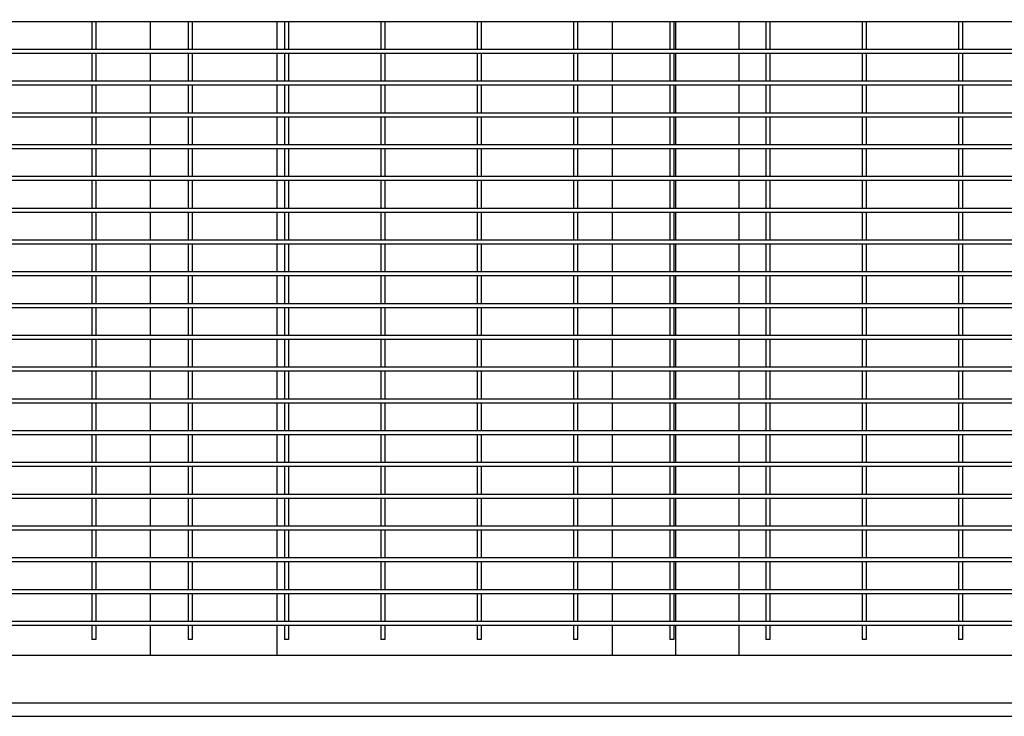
# Model space of a CAD drawing. Header units: inches. Extents: x 36 to 1719, y -84 to 1122.
# Tile 514 of 558: x 951 to 982, y 812 to 834. Entities that reach past the tile are written whole.
import ezdxf

# ---------------------------------------------------------------- set-up
doc = ezdxf.new("R2010")
doc.units = ezdxf.units.IN
doc.header["$LTSCALE"] = 48
doc.header["$MEASUREMENT"] = 0
doc.layers.add('Dimension (ANSI)', color=7, linetype='Continuous', lineweight=25)
doc.layers.add('Visible (ANSI)', color=7, linetype='Continuous', lineweight=30)
doc.styles.add('Note Text (ANSI)', font='tahoma.ttf')
doc.dimstyles.new('Architectural (ANSI)', dxfattribs={"dimscale": 48, "dimtxt": 0.125, "dimasz": 0.098425, "dimexe": 0.125, "dimexo": 0.0625, "dimgap": 0.031496, "dimtad": 0, "dimtih": 1, "dimtoh": 1, "dimdec": 4, "dimrnd": 1e-08, "dimzin": 3, "dimdsep": 46, "dimlunit": 4, "dimtxsty": 'Note Text (ANSI)', "dimcen": 0.09, "dimdle": 0.393701, "dimclrd": 256, "dimclre": 256, "dimclrt": 256, "dimadec": 0, "dimazin": 3, "dimtfac": 0.96, "dimtofl": 0, "dimtmove": 0, "dimatfit": 3, "dimfxl": 1, "dimfrac": 2, "dimtolj": 1, "dimtzin": 12, "dimlwd": -1, "dimlwe": -1, "dimarcsym": 0})

# ---------------------------------------------------------------- blocks, each defined once
blk = doc.blocks.new('*D15')
at = {"layer": 'Defpoints', "color": 0, "transparency": 16777216}
for p in [(1046.918, 854.671), (727.918, 840.715), (1046.918, 743.531)]:
    blk.add_point(p, dxfattribs=at)
at = {"layer": 'Dimension (ANSI)', "transparency": 16777216}
for p, q in [((1046.918, 851.671), (1046.918, 737.531)), ((727.918, 837.715), (727.918, 737.531)), ((732.642, 743.531), (854.572, 743.531)), ((1042.193, 743.531), (878.263, 743.531))]:
    blk.add_line(p, q, dxfattribs=at)
for points in [[(732.642, 744.318), (732.642, 742.743), (727.918, 743.531)], [(1042.193, 744.318), (1042.193, 742.743), (1046.918, 743.531)]]:
    blk.add_solid(points, dxfattribs=at)
at = {"layer": 'Dimension (ANSI)', "transparency": 16777216, "insert": (856.084, 746.656), "char_height": 6, "attachment_point": 1, "style": 'Note Text (ANSI)'}
blk.add_mtext('\\A1;26\'-7"', dxfattribs=at)

msp = doc.modelspace()

# ---------------------------------------------------------------- linework, layer by layer
at = {"layer": 'Visible (ANSI)'}
for p, q in [((953.64518, 834.14881), (950.61393, 834.14881)), ((953.58268, 834.14881), (953.58268, 833.27381)), ((956.67643, 834.14881), (953.64518, 834.14881)), ((953.70768, 834.14881), (953.70768, 833.27381)), ((955.41768, 834.14881), (955.41768, 833.27381)), ((956.61393, 834.14881), (956.61393, 833.27381)), ((959.70768, 834.14881), (956.67643, 834.14881)), ((956.73893, 834.14881), (956.73893, 833.27381)), ((959.41768, 833.27381), (959.41768, 834.14881)), ((959.64518, 834.14881), (959.64518, 833.27381)), ((962.73893, 834.14881), (959.70768, 834.14881)), ((959.77018, 834.14881), (959.77018, 833.27381)), ((962.67643, 834.14881), (962.67643, 833.27381)), ((965.77018, 834.14881), (962.73893, 834.14881)), ((962.80143, 834.14881), (962.80143, 833.27381)), ((965.70768, 834.14881), (965.70768, 833.27381)), ((968.80143, 834.14881), (965.77018, 834.14881)), ((965.83268, 834.14881), (965.83268, 833.27381)), ((968.73893, 834.14881), (968.73893, 833.27381)), ((971.83268, 834.14881), (968.80143, 834.14881)), ((968.86393, 834.14881), (968.86393, 833.27381)), ((969.95768, 834.14881), (969.95768, 833.27381)), ((971.77018, 834.14881), (971.77018, 833.27381)), ((974.86393, 834.14881), (971.83268, 834.14881)), ((971.89518, 834.14881), (971.89518, 833.27381)), ((971.95768, 834.14881), (971.95768, 833.27381)), ((971.95768, 834.14881), (971.95768, 833.27381)), ((973.95768, 833.27381), (973.95768, 834.14881)), ((974.80143, 834.14881), (974.80143, 833.27381)), ((977.89518, 834.14881), (974.86393, 834.14881)), ((974.92643, 834.14881), (974.92643, 833.27381)), ((977.83268, 834.14881), (977.83268, 833.27381)), ((980.92643, 834.14881), (977.89518, 834.14881)), ((977.95768, 834.14881), (977.95768, 833.27381)), ((980.86393, 834.14881), (980.86393, 833.27381)), ((983.95768, 834.14881), (980.92643, 834.14881)), ((980.98893, 834.14881), (980.98893, 833.27381)), ((953.64518, 833.27381), (950.61393, 833.27381)), ((953.64518, 833.14881), (950.61393, 833.14881)), ((953.58268, 833.14881), (953.58268, 832.27381)), ((956.67643, 833.27381), (953.64518, 833.27381)), ((956.67643, 833.14881), (953.64518, 833.14881)), ((953.70768, 833.14881), (953.70768, 832.27381)), ((955.41768, 833.14881), (955.41768, 832.27381)), ((956.61393, 833.14881), (956.61393, 832.27381)), ((959.70768, 833.27381), (956.67643, 833.27381)), ((959.70768, 833.14881), (956.67643, 833.14881)), ((956.73893, 833.14881), (956.73893, 832.27381)), ((959.41768, 832.27381), (959.41768, 833.14881)), ((959.64518, 833.14881), (959.64518, 832.27381)), ((962.73893, 833.27381), (959.70768, 833.27381)), ((962.73893, 833.14881), (959.70768, 833.14881)), ((959.77018, 833.14881), (959.77018, 832.27381)), ((962.67643, 833.14881), (962.67643, 832.27381)), ((965.77018, 833.27381), (962.73893, 833.27381)), ((965.77018, 833.14881), (962.73893, 833.14881)), ((962.80143, 833.14881), (962.80143, 832.27381)), ((965.70768, 833.14881), (965.70768, 832.27381)), ((968.80143, 833.27381), (965.77018, 833.27381)), ((968.80143, 833.14881), (965.77018, 833.14881)), ((965.83268, 833.14881), (965.83268, 832.27381)), ((968.73893, 833.14881), (968.73893, 832.27381)), ((971.83268, 833.27381), (968.80143, 833.27381)), ((971.83268, 833.14881), (968.80143, 833.14881)), ((968.86393, 833.14881), (968.86393, 832.27381)), ((969.95768, 833.14881), (969.95768, 832.27381)), ((971.77018, 833.14881), (971.77018, 832.27381)), ((974.86393, 833.27381), (971.83268, 833.27381)), ((974.86393, 833.14881), (971.83268, 833.14881)), ((971.89518, 833.14881), (971.89518, 832.27381)), ((971.95768, 833.14881), (971.95768, 832.27381)), ((971.95768, 833.14881), (971.95768, 832.27381)), ((973.95768, 832.27381), (973.95768, 833.14881)), ((974.80143, 833.14881), (974.80143, 832.27381)), ((977.89518, 833.27381), (974.86393, 833.27381)), ((977.89518, 833.14881), (974.86393, 833.14881)), ((974.92643, 833.14881), (974.92643, 832.27381)), ((977.83268, 833.14881), (977.83268, 832.27381)), ((980.92643, 833.27381), (977.89518, 833.27381)), ((980.92643, 833.14881), (977.89518, 833.14881)), ((977.95768, 833.14881), (977.95768, 832.27381)), ((980.86393, 833.14881), (980.86393, 832.27381)), ((983.95768, 833.27381), (980.92643, 833.27381)), ((983.95768, 833.14881), (980.92643, 833.14881)), ((980.98893, 833.14881), (980.98893, 832.27381)), ((953.64518, 832.27381), (950.61393, 832.27381)), ((956.67643, 832.27381), (953.64518, 832.27381)), ((959.70768, 832.27381), (956.67643, 832.27381)), ((962.73893, 832.27381), (959.70768, 832.27381)), ((965.77018, 832.27381), (962.73893, 832.27381)), ((968.80143, 832.27381), (965.77018, 832.27381)), ((971.83268, 832.27381), (968.80143, 832.27381)), ((974.86393, 832.27381), (971.83268, 832.27381)), ((977.89518, 832.27381), (974.86393, 832.27381)), ((980.92643, 832.27381), (977.89518, 832.27381)), ((983.95768, 832.27381), (980.92643, 832.27381)), ((953.64518, 832.14881), (950.61393, 832.14881)), ((953.58268, 832.14881), (953.58268, 831.27381)), ((956.67643, 832.14881), (953.64518, 832.14881)), ((953.70768, 832.14881), (953.70768, 831.27381)), ((955.41768, 832.14881), (955.41768, 831.27381)), ((956.61393, 832.14881), (956.61393, 831.27381)), ((959.70768, 832.14881), (956.67643, 832.14881)), ((956.73893, 832.14881), (956.73893, 831.27381)), ((959.41768, 831.27381), (959.41768, 832.14881)), ((959.64518, 832.14881), (959.64518, 831.27381)), ((962.73893, 832.14881), (959.70768, 832.14881)), ((959.77018, 832.14881), (959.77018, 831.27381)), ((962.67643, 832.14881), (962.67643, 831.27381)), ((965.77018, 832.14881), (962.73893, 832.14881)), ((962.80143, 832.14881), (962.80143, 831.27381)), ((965.70768, 832.14881), (965.70768, 831.27381)), ((968.80143, 832.14881), (965.77018, 832.14881)), ((965.83268, 832.14881), (965.83268, 831.27381)), ((968.73893, 832.14881), (968.73893, 831.27381)), ((971.83268, 832.14881), (968.80143, 832.14881)), ((968.86393, 832.14881), (968.86393, 831.27381)), ((969.95768, 832.14881), (969.95768, 831.27381)), ((971.77018, 832.14881), (971.77018, 831.27381)), ((974.86393, 832.14881), (971.83268, 832.14881)), ((971.89518, 832.14881), (971.89518, 831.27381)), ((971.95768, 832.14881), (971.95768, 831.27381)), ((971.95768, 832.14881), (971.95768, 831.27381)), ((973.95768, 831.27381), (973.95768, 832.14881)), ((974.80143, 832.14881), (974.80143, 831.27381)), ((977.89518, 832.14881), (974.86393, 832.14881)), ((974.92643, 832.14881), (974.92643, 831.27381)), ((977.83268, 832.14881), (977.83268, 831.27381)), ((980.92643, 832.14881), (977.89518, 832.14881)), ((977.95768, 832.14881), (977.95768, 831.27381)), ((980.86393, 832.14881), (980.86393, 831.27381)), ((983.95768, 832.14881), (980.92643, 832.14881)), ((980.98893, 832.14881), (980.98893, 831.27381)), ((953.64518, 831.27381), (950.61393, 831.27381)), ((956.67643, 831.27381), (953.64518, 831.27381)), ((959.70768, 831.27381), (956.67643, 831.27381)), ((962.73893, 831.27381), (959.70768, 831.27381)), ((965.77018, 831.27381), (962.73893, 831.27381)), ((968.80143, 831.27381), (965.77018, 831.27381)), ((971.83268, 831.27381), (968.80143, 831.27381)), ((974.86393, 831.27381), (971.83268, 831.27381)), ((977.89518, 831.27381), (974.86393, 831.27381)), ((980.92643, 831.27381), (977.89518, 831.27381)), ((983.95768, 831.27381), (980.92643, 831.27381)), ((953.64518, 831.14881), (950.61393, 831.14881)), ((953.58268, 831.14881), (953.58268, 830.27381)), ((956.67643, 831.14881), (953.64518, 831.14881)), ((953.70768, 831.14881), (953.70768, 830.27381)), ((955.41768, 831.14881), (955.41768, 830.27381)), ((956.61393, 831.14881), (956.61393, 830.27381)), ((959.70768, 831.14881), (956.67643, 831.14881)), ((956.73893, 831.14881), (956.73893, 830.27381)), ((959.41768, 830.27381), (959.41768, 831.14881)), ((959.64518, 831.14881), (959.64518, 830.27381)), ((962.73893, 831.14881), (959.70768, 831.14881)), ((959.77018, 831.14881), (959.77018, 830.27381)), ((962.67643, 831.14881), (962.67643, 830.27381)), ((965.77018, 831.14881), (962.73893, 831.14881)), ((962.80143, 831.14881), (962.80143, 830.27381)), ((965.70768, 831.14881), (965.70768, 830.27381)), ((968.80143, 831.14881), (965.77018, 831.14881)), ((965.83268, 831.14881), (965.83268, 830.27381)), ((968.73893, 831.14881), (968.73893, 830.27381)), ((971.83268, 831.14881), (968.80143, 831.14881)), ((968.86393, 831.14881), (968.86393, 830.27381)), ((969.95768, 831.14881), (969.95768, 830.27381)), ((971.77018, 831.14881), (971.77018, 830.27381)), ((974.86393, 831.14881), (971.83268, 831.14881)), ((971.89518, 831.14881), (971.89518, 830.27381)), ((971.95768, 831.14881), (971.95768, 830.27381)), ((971.95768, 831.14881), (971.95768, 830.27381)), ((973.95768, 830.27381), (973.95768, 831.14881)), ((974.80143, 831.14881), (974.80143, 830.27381)), ((977.89518, 831.14881), (974.86393, 831.14881)), ((974.92643, 831.14881), (974.92643, 830.27381)), ((977.83268, 831.14881), (977.83268, 830.27381)), ((980.92643, 831.14881), (977.89518, 831.14881)), ((977.95768, 831.14881), (977.95768, 830.27381)), ((980.86393, 831.14881), (980.86393, 830.27381)), ((983.95768, 831.14881), (980.92643, 831.14881)), ((980.98893, 831.14881), (980.98893, 830.27381)), ((953.64518, 830.27381), (950.61393, 830.27381)), ((953.64518, 830.14881), (950.61393, 830.14881)), ((953.58268, 830.14881), (953.58268, 829.27381)), ((956.67643, 830.27381), (953.64518, 830.27381)), ((956.67643, 830.14881), (953.64518, 830.14881)), ((953.70768, 830.14881), (953.70768, 829.27381)), ((955.41768, 830.14881), (955.41768, 829.27381)), ((956.61393, 830.14881), (956.61393, 829.27381)), ((959.70768, 830.27381), (956.67643, 830.27381)), ((959.70768, 830.14881), (956.67643, 830.14881)), ((956.73893, 830.14881), (956.73893, 829.27381)), ((959.41768, 829.27381), (959.41768, 830.14881)), ((959.64518, 830.14881), (959.64518, 829.27381)), ((962.73893, 830.27381), (959.70768, 830.27381)), ((962.73893, 830.14881), (959.70768, 830.14881)), ((959.77018, 830.14881), (959.77018, 829.27381)), ((962.67643, 830.14881), (962.67643, 829.27381)), ((965.77018, 830.27381), (962.73893, 830.27381)), ((965.77018, 830.14881), (962.73893, 830.14881)), ((962.80143, 830.14881), (962.80143, 829.27381)), ((965.70768, 830.14881), (965.70768, 829.27381)), ((968.80143, 830.27381), (965.77018, 830.27381)), ((968.80143, 830.14881), (965.77018, 830.14881)), ((965.83268, 830.14881), (965.83268, 829.27381)), ((968.73893, 830.14881), (968.73893, 829.27381)), ((971.83268, 830.27381), (968.80143, 830.27381)), ((971.83268, 830.14881), (968.80143, 830.14881)), ((968.86393, 830.14881), (968.86393, 829.27381)), ((969.95768, 830.14881), (969.95768, 829.27381)), ((971.77018, 830.14881), (971.77018, 829.27381)), ((974.86393, 830.27381), (971.83268, 830.27381)), ((974.86393, 830.14881), (971.83268, 830.14881)), ((971.89518, 830.14881), (971.89518, 829.27381)), ((971.95768, 830.14881), (971.95768, 829.27381)), ((971.95768, 830.14881), (971.95768, 829.27381)), ((973.95768, 829.27381), (973.95768, 830.14881)), ((974.80143, 830.14881), (974.80143, 829.27381)), ((977.89518, 830.27381), (974.86393, 830.27381)), ((977.89518, 830.14881), (974.86393, 830.14881)), ((974.92643, 830.14881), (974.92643, 829.27381)), ((977.83268, 830.14881), (977.83268, 829.27381)), ((980.92643, 830.27381), (977.89518, 830.27381)), ((980.92643, 830.14881), (977.89518, 830.14881)), ((977.95768, 830.14881), (977.95768, 829.27381)), ((980.86393, 830.14881), (980.86393, 829.27381)), ((983.95768, 830.27381), (980.92643, 830.27381)), ((983.95768, 830.14881), (980.92643, 830.14881)), ((980.98893, 830.14881), (980.98893, 829.27381)), ((953.64518, 829.27381), (950.61393, 829.27381)), ((953.64518, 829.14881), (950.61393, 829.14881)), ((953.58268, 829.14881), (953.58268, 828.27381)), ((956.67643, 829.27381), (953.64518, 829.27381)), ((956.67643, 829.14881), (953.64518, 829.14881)), ((953.70768, 829.14881), (953.70768, 828.27381)), ((955.41768, 829.14881), (955.41768, 828.27381)), ((956.61393, 829.14881), (956.61393, 828.27381)), ((959.70768, 829.27381), (956.67643, 829.27381)), ((959.70768, 829.14881), (956.67643, 829.14881)), ((956.73893, 829.14881), (956.73893, 828.27381)), ((959.41768, 828.27381), (959.41768, 829.14881)), ((959.64518, 829.14881), (959.64518, 828.27381)), ((962.73893, 829.27381), (959.70768, 829.27381)), ((962.73893, 829.14881), (959.70768, 829.14881)), ((959.77018, 829.14881), (959.77018, 828.27381)), ((962.67643, 829.14881), (962.67643, 828.27381)), ((965.77018, 829.27381), (962.73893, 829.27381)), ((965.77018, 829.14881), (962.73893, 829.14881)), ((962.80143, 829.14881), (962.80143, 828.27381)), ((965.70768, 829.14881), (965.70768, 828.27381)), ((968.80143, 829.27381), (965.77018, 829.27381)), ((968.80143, 829.14881), (965.77018, 829.14881)), ((965.83268, 829.14881), (965.83268, 828.27381)), ((968.73893, 829.14881), (968.73893, 828.27381)), ((971.83268, 829.27381), (968.80143, 829.27381)), ((971.83268, 829.14881), (968.80143, 829.14881)), ((968.86393, 829.14881), (968.86393, 828.27381)), ((969.95768, 829.14881), (969.95768, 828.27381)), ((971.77018, 829.14881), (971.77018, 828.27381)), ((974.86393, 829.27381), (971.83268, 829.27381)), ((974.86393, 829.14881), (971.83268, 829.14881)), ((971.89518, 829.14881), (971.89518, 828.27381)), ((971.95768, 829.14881), (971.95768, 828.27381)), ((971.95768, 829.14881), (971.95768, 828.27381)), ((973.95768, 828.27381), (973.95768, 829.14881)), ((974.80143, 829.14881), (974.80143, 828.27381)), ((977.89518, 829.27381), (974.86393, 829.27381)), ((977.89518, 829.14881), (974.86393, 829.14881)), ((974.92643, 829.14881), (974.92643, 828.27381)), ((977.83268, 829.14881), (977.83268, 828.27381)), ((980.92643, 829.27381), (977.89518, 829.27381)), ((980.92643, 829.14881), (977.89518, 829.14881)), ((977.95768, 829.14881), (977.95768, 828.27381)), ((980.86393, 829.14881), (980.86393, 828.27381)), ((983.95768, 829.27381), (980.92643, 829.27381)), ((983.95768, 829.14881), (980.92643, 829.14881)), ((980.98893, 829.14881), (980.98893, 828.27381)), ((953.64518, 828.27381), (950.61393, 828.27381)), ((956.67643, 828.27381), (953.64518, 828.27381)), ((959.70768, 828.27381), (956.67643, 828.27381)), ((962.73893, 828.27381), (959.70768, 828.27381)), ((965.77018, 828.27381), (962.73893, 828.27381)), ((968.80143, 828.27381), (965.77018, 828.27381)), ((971.83268, 828.27381), (968.80143, 828.27381)), ((974.86393, 828.27381), (971.83268, 828.27381)), ((977.89518, 828.27381), (974.86393, 828.27381)), ((980.92643, 828.27381), (977.89518, 828.27381)), ((983.95768, 828.27381), (980.92643, 828.27381)), ((953.64518, 828.14881), (950.61393, 828.14881)), ((953.58268, 828.14881), (953.58268, 827.27381)), ((956.67643, 828.14881), (953.64518, 828.14881)), ((953.70768, 828.14881), (953.70768, 827.27381)), ((955.41768, 828.14881), (955.41768, 827.27381)), ((956.61393, 828.14881), (956.61393, 827.27381)), ((959.70768, 828.14881), (956.67643, 828.14881)), ((956.73893, 828.14881), (956.73893, 827.27381)), ((959.41768, 827.27381), (959.41768, 828.14881)), ((959.64518, 828.14881), (959.64518, 827.27381)), ((962.73893, 828.14881), (959.70768, 828.14881)), ((959.77018, 828.14881), (959.77018, 827.27381)), ((962.67643, 828.14881), (962.67643, 827.27381)), ((965.77018, 828.14881), (962.73893, 828.14881)), ((962.80143, 828.14881), (962.80143, 827.27381)), ((965.70768, 828.14881), (965.70768, 827.27381)), ((968.80143, 828.14881), (965.77018, 828.14881)), ((965.83268, 828.14881), (965.83268, 827.27381)), ((968.73893, 828.14881), (968.73893, 827.27381)), ((971.83268, 828.14881), (968.80143, 828.14881)), ((968.86393, 828.14881), (968.86393, 827.27381)), ((969.95768, 828.14881), (969.95768, 827.27381)), ((971.77018, 828.14881), (971.77018, 827.27381)), ((974.86393, 828.14881), (971.83268, 828.14881)), ((971.89518, 828.14881), (971.89518, 827.27381)), ((971.95768, 828.14881), (971.95768, 827.27381)), ((971.95768, 828.14881), (971.95768, 827.27381)), ((973.95768, 827.27381), (973.95768, 828.14881)), ((974.80143, 828.14881), (974.80143, 827.27381)), ((977.89518, 828.14881), (974.86393, 828.14881)), ((974.92643, 828.14881), (974.92643, 827.27381)), ((977.83268, 828.14881), (977.83268, 827.27381)), ((980.92643, 828.14881), (977.89518, 828.14881)), ((977.95768, 828.14881), (977.95768, 827.27381)), ((980.86393, 828.14881), (980.86393, 827.27381)), ((983.95768, 828.14881), (980.92643, 828.14881)), ((980.98893, 828.14881), (980.98893, 827.27381)), ((953.64518, 827.27381), (950.61393, 827.27381)), ((956.67643, 827.27381), (953.64518, 827.27381)), ((959.70768, 827.27381), (956.67643, 827.27381)), ((962.73893, 827.27381), (959.70768, 827.27381)), ((965.77018, 827.27381), (962.73893, 827.27381)), ((968.80143, 827.27381), (965.77018, 827.27381)), ((971.83268, 827.27381), (968.80143, 827.27381)), ((974.86393, 827.27381), (971.83268, 827.27381)), ((977.89518, 827.27381), (974.86393, 827.27381)), ((980.92643, 827.27381), (977.89518, 827.27381)), ((983.95768, 827.27381), (980.92643, 827.27381)), ((953.64518, 827.14881), (950.61393, 827.14881)), ((953.58268, 827.14881), (953.58268, 826.27381)), ((956.67643, 827.14881), (953.64518, 827.14881)), ((953.70768, 827.14881), (953.70768, 826.27381)), ((955.41768, 827.14881), (955.41768, 826.27381)), ((956.61393, 827.14881), (956.61393, 826.27381)), ((959.70768, 827.14881), (956.67643, 827.14881)), ((956.73893, 827.14881), (956.73893, 826.27381)), ((959.41768, 826.27381), (959.41768, 827.14881)), ((959.64518, 827.14881), (959.64518, 826.27381)), ((962.73893, 827.14881), (959.70768, 827.14881)), ((959.77018, 827.14881), (959.77018, 826.27381)), ((962.67643, 827.14881), (962.67643, 826.27381)), ((965.77018, 827.14881), (962.73893, 827.14881)), ((962.80143, 827.14881), (962.80143, 826.27381)), ((965.70768, 827.14881), (965.70768, 826.27381)), ((968.80143, 827.14881), (965.77018, 827.14881)), ((965.83268, 827.14881), (965.83268, 826.27381)), ((968.73893, 827.14881), (968.73893, 826.27381)), ((971.83268, 827.14881), (968.80143, 827.14881)), ((968.86393, 827.14881), (968.86393, 826.27381)), ((969.95768, 827.14881), (969.95768, 826.27381)), ((971.77018, 827.14881), (971.77018, 826.27381)), ((974.86393, 827.14881), (971.83268, 827.14881)), ((971.89518, 827.14881), (971.89518, 826.27381)), ((971.95768, 827.14881), (971.95768, 826.27381)), ((971.95768, 827.14881), (971.95768, 826.27381)), ((973.95768, 826.27381), (973.95768, 827.14881)), ((974.80143, 827.14881), (974.80143, 826.27381)), ((977.89518, 827.14881), (974.86393, 827.14881)), ((974.92643, 827.14881), (974.92643, 826.27381)), ((977.83268, 827.14881), (977.83268, 826.27381)), ((980.92643, 827.14881), (977.89518, 827.14881)), ((977.95768, 827.14881), (977.95768, 826.27381)), ((980.86393, 827.14881), (980.86393, 826.27381)), ((983.95768, 827.14881), (980.92643, 827.14881)), ((980.98893, 827.14881), (980.98893, 826.27381)), ((953.64518, 826.27381), (950.61393, 826.27381)), ((953.64518, 826.14881), (950.61393, 826.14881)), ((953.58268, 826.14881), (953.58268, 825.27381)), ((956.67643, 826.27381), (953.64518, 826.27381)), ((956.67643, 826.14881), (953.64518, 826.14881)), ((953.70768, 826.14881), (953.70768, 825.27381)), ((955.41768, 826.14881), (955.41768, 825.27381)), ((956.61393, 826.14881), (956.61393, 825.27381)), ((959.70768, 826.27381), (956.67643, 826.27381)), ((959.70768, 826.14881), (956.67643, 826.14881)), ((956.73893, 826.14881), (956.73893, 825.27381)), ((959.41768, 825.27381), (959.41768, 826.14881)), ((959.64518, 826.14881), (959.64518, 825.27381)), ((962.73893, 826.27381), (959.70768, 826.27381)), ((962.73893, 826.14881), (959.70768, 826.14881)), ((959.77018, 826.14881), (959.77018, 825.27381)), ((962.67643, 826.14881), (962.67643, 825.27381)), ((965.77018, 826.27381), (962.73893, 826.27381)), ((965.77018, 826.14881), (962.73893, 826.14881)), ((962.80143, 826.14881), (962.80143, 825.27381)), ((965.70768, 826.14881), (965.70768, 825.27381)), ((968.80143, 826.27381), (965.77018, 826.27381)), ((968.80143, 826.14881), (965.77018, 826.14881)), ((965.83268, 826.14881), (965.83268, 825.27381)), ((968.73893, 826.14881), (968.73893, 825.27381)), ((971.83268, 826.27381), (968.80143, 826.27381)), ((971.83268, 826.14881), (968.80143, 826.14881)), ((968.86393, 826.14881), (968.86393, 825.27381)), ((969.95768, 826.14881), (969.95768, 825.27381)), ((971.77018, 826.14881), (971.77018, 825.27381)), ((974.86393, 826.27381), (971.83268, 826.27381)), ((974.86393, 826.14881), (971.83268, 826.14881)), ((971.89518, 826.14881), (971.89518, 825.27381)), ((971.95768, 826.14881), (971.95768, 825.27381)), ((971.95768, 826.14881), (971.95768, 825.27381)), ((973.95768, 825.27381), (973.95768, 826.14881)), ((974.80143, 826.14881), (974.80143, 825.27381)), ((977.89518, 826.27381), (974.86393, 826.27381)), ((977.89518, 826.14881), (974.86393, 826.14881)), ((974.92643, 826.14881), (974.92643, 825.27381)), ((977.83268, 826.14881), (977.83268, 825.27381)), ((980.92643, 826.27381), (977.89518, 826.27381)), ((980.92643, 826.14881), (977.89518, 826.14881)), ((977.95768, 826.14881), (977.95768, 825.27381)), ((980.86393, 826.14881), (980.86393, 825.27381)), ((983.95768, 826.27381), (980.92643, 826.27381)), ((983.95768, 826.14881), (980.92643, 826.14881)), ((980.98893, 826.14881), (980.98893, 825.27381)), ((953.64518, 825.27381), (950.61393, 825.27381)), ((953.64518, 825.14881), (950.61393, 825.14881)), ((953.58268, 825.14881), (953.58268, 824.27381)), ((956.67643, 825.27381), (953.64518, 825.27381)), ((956.67643, 825.14881), (953.64518, 825.14881)), ((953.70768, 825.14881), (953.70768, 824.27381)), ((955.41768, 825.14881), (955.41768, 824.27381)), ((956.61393, 825.14881), (956.61393, 824.27381)), ((959.70768, 825.27381), (956.67643, 825.27381)), ((959.70768, 825.14881), (956.67643, 825.14881)), ((956.73893, 825.14881), (956.73893, 824.27381)), ((959.41768, 824.27381), (959.41768, 825.14881)), ((959.64518, 825.14881), (959.64518, 824.27381)), ((962.73893, 825.27381), (959.70768, 825.27381)), ((962.73893, 825.14881), (959.70768, 825.14881)), ((959.77018, 825.14881), (959.77018, 824.27381)), ((962.67643, 825.14881), (962.67643, 824.27381)), ((965.77018, 825.27381), (962.73893, 825.27381)), ((965.77018, 825.14881), (962.73893, 825.14881)), ((962.80143, 825.14881), (962.80143, 824.27381)), ((965.70768, 825.14881), (965.70768, 824.27381)), ((968.80143, 825.27381), (965.77018, 825.27381)), ((968.80143, 825.14881), (965.77018, 825.14881)), ((965.83268, 825.14881), (965.83268, 824.27381)), ((968.73893, 825.14881), (968.73893, 824.27381)), ((971.83268, 825.27381), (968.80143, 825.27381)), ((971.83268, 825.14881), (968.80143, 825.14881)), ((968.86393, 825.14881), (968.86393, 824.27381)), ((969.95768, 825.14881), (969.95768, 824.27381)), ((971.77018, 825.14881), (971.77018, 824.27381)), ((974.86393, 825.27381), (971.83268, 825.27381)), ((974.86393, 825.14881), (971.83268, 825.14881)), ((971.89518, 825.14881), (971.89518, 824.27381)), ((971.95768, 825.14881), (971.95768, 824.27381)), ((971.95768, 825.14881), (971.95768, 824.27381)), ((973.95768, 824.27381), (973.95768, 825.14881)), ((974.80143, 825.14881), (974.80143, 824.27381)), ((977.89518, 825.27381), (974.86393, 825.27381)), ((977.89518, 825.14881), (974.86393, 825.14881)), ((974.92643, 825.14881), (974.92643, 824.27381)), ((977.83268, 825.14881), (977.83268, 824.27381)), ((980.92643, 825.27381), (977.89518, 825.27381)), ((980.92643, 825.14881), (977.89518, 825.14881)), ((977.95768, 825.14881), (977.95768, 824.27381)), ((980.86393, 825.14881), (980.86393, 824.27381)), ((983.95768, 825.27381), (980.92643, 825.27381)), ((983.95768, 825.14881), (980.92643, 825.14881)), ((980.98893, 825.14881), (980.98893, 824.27381)), ((953.64518, 824.27381), (950.61393, 824.27381)), ((953.64518, 824.14881), (950.61393, 824.14881)), ((953.58268, 824.14881), (953.58268, 823.27381)), ((956.67643, 824.27381), (953.64518, 824.27381)), ((956.67643, 824.14881), (953.64518, 824.14881)), ((953.70768, 824.14881), (953.70768, 823.27381)), ((955.41768, 824.14881), (955.41768, 823.27381)), ((956.61393, 824.14881), (956.61393, 823.27381)), ((959.70768, 824.27381), (956.67643, 824.27381)), ((959.70768, 824.14881), (956.67643, 824.14881)), ((956.73893, 824.14881), (956.73893, 823.27381)), ((959.41768, 823.27381), (959.41768, 824.14881)), ((959.64518, 824.14881), (959.64518, 823.27381)), ((962.73893, 824.27381), (959.70768, 824.27381)), ((962.73893, 824.14881), (959.70768, 824.14881)), ((959.77018, 824.14881), (959.77018, 823.27381)), ((962.67643, 824.14881), (962.67643, 823.27381)), ((965.77018, 824.27381), (962.73893, 824.27381)), ((965.77018, 824.14881), (962.73893, 824.14881)), ((962.80143, 824.14881), (962.80143, 823.27381)), ((965.70768, 824.14881), (965.70768, 823.27381)), ((968.80143, 824.27381), (965.77018, 824.27381)), ((968.80143, 824.14881), (965.77018, 824.14881)), ((965.83268, 824.14881), (965.83268, 823.27381)), ((968.73893, 824.14881), (968.73893, 823.27381)), ((971.83268, 824.27381), (968.80143, 824.27381)), ((971.83268, 824.14881), (968.80143, 824.14881)), ((968.86393, 824.14881), (968.86393, 823.27381)), ((969.95768, 824.14881), (969.95768, 823.27381)), ((971.77018, 824.14881), (971.77018, 823.27381)), ((974.86393, 824.27381), (971.83268, 824.27381)), ((974.86393, 824.14881), (971.83268, 824.14881)), ((971.89518, 824.14881), (971.89518, 823.27381)), ((971.95768, 824.14881), (971.95768, 823.27381)), ((971.95768, 824.14881), (971.95768, 823.27381)), ((973.95768, 823.27381), (973.95768, 824.14881)), ((974.80143, 824.14881), (974.80143, 823.27381)), ((977.89518, 824.27381), (974.86393, 824.27381)), ((977.89518, 824.14881), (974.86393, 824.14881)), ((974.92643, 824.14881), (974.92643, 823.27381)), ((977.83268, 824.14881), (977.83268, 823.27381)), ((980.92643, 824.27381), (977.89518, 824.27381)), ((980.92643, 824.14881), (977.89518, 824.14881)), ((977.95768, 824.14881), (977.95768, 823.27381)), ((980.86393, 824.14881), (980.86393, 823.27381)), ((983.95768, 824.27381), (980.92643, 824.27381)), ((983.95768, 824.14881), (980.92643, 824.14881)), ((980.98893, 824.14881), (980.98893, 823.27381)), ((953.64518, 823.27381), (950.61393, 823.27381)), ((956.67643, 823.27381), (953.64518, 823.27381)), ((959.70768, 823.27381), (956.67643, 823.27381)), ((962.73893, 823.27381), (959.70768, 823.27381)), ((965.77018, 823.27381), (962.73893, 823.27381)), ((968.80143, 823.27381), (965.77018, 823.27381)), ((971.83268, 823.27381), (968.80143, 823.27381)), ((974.86393, 823.27381), (971.83268, 823.27381)), ((977.89518, 823.27381), (974.86393, 823.27381)), ((980.92643, 823.27381), (977.89518, 823.27381)), ((983.95768, 823.27381), (980.92643, 823.27381)), ((953.64518, 823.14881), (950.61393, 823.14881)), ((953.58268, 823.14881), (953.58268, 822.27381)), ((956.67643, 823.14881), (953.64518, 823.14881)), ((953.70768, 823.14881), (953.70768, 822.27381)), ((955.41768, 823.14881), (955.41768, 822.27381)), ((956.61393, 823.14881), (956.61393, 822.27381)), ((959.70768, 823.14881), (956.67643, 823.14881)), ((956.73893, 823.14881), (956.73893, 822.27381)), ((959.41768, 822.27381), (959.41768, 823.14881)), ((959.64518, 823.14881), (959.64518, 822.27381)), ((962.73893, 823.14881), (959.70768, 823.14881)), ((959.77018, 823.14881), (959.77018, 822.27381)), ((962.67643, 823.14881), (962.67643, 822.27381)), ((965.77018, 823.14881), (962.73893, 823.14881)), ((962.80143, 823.14881), (962.80143, 822.27381)), ((965.70768, 823.14881), (965.70768, 822.27381)), ((968.80143, 823.14881), (965.77018, 823.14881)), ((965.83268, 823.14881), (965.83268, 822.27381)), ((968.73893, 823.14881), (968.73893, 822.27381)), ((971.83268, 823.14881), (968.80143, 823.14881)), ((968.86393, 823.14881), (968.86393, 822.27381)), ((969.95768, 823.14881), (969.95768, 822.27381)), ((971.77018, 823.14881), (971.77018, 822.27381)), ((974.86393, 823.14881), (971.83268, 823.14881)), ((971.89518, 823.14881), (971.89518, 822.27381)), ((971.95768, 823.14881), (971.95768, 822.27381)), ((971.95768, 823.14881), (971.95768, 822.27381)), ((973.95768, 822.27381), (973.95768, 823.14881)), ((974.80143, 823.14881), (974.80143, 822.27381)), ((977.89518, 823.14881), (974.86393, 823.14881)), ((974.92643, 823.14881), (974.92643, 822.27381)), ((977.83268, 823.14881), (977.83268, 822.27381)), ((980.92643, 823.14881), (977.89518, 823.14881)), ((977.95768, 823.14881), (977.95768, 822.27381)), ((980.86393, 823.14881), (980.86393, 822.27381)), ((983.95768, 823.14881), (980.92643, 823.14881)), ((980.98893, 823.14881), (980.98893, 822.27381)), ((953.64518, 822.27381), (950.61393, 822.27381)), ((956.67643, 822.27381), (953.64518, 822.27381)), ((959.70768, 822.27381), (956.67643, 822.27381)), ((962.73893, 822.27381), (959.70768, 822.27381)), ((965.77018, 822.27381), (962.73893, 822.27381)), ((968.80143, 822.27381), (965.77018, 822.27381)), ((971.83268, 822.27381), (968.80143, 822.27381)), ((974.86393, 822.27381), (971.83268, 822.27381)), ((977.89518, 822.27381), (974.86393, 822.27381)), ((980.92643, 822.27381), (977.89518, 822.27381)), ((983.95768, 822.27381), (980.92643, 822.27381)), ((953.64518, 822.14881), (950.61393, 822.14881)), ((953.58268, 822.14881), (953.58268, 821.27381)), ((956.67643, 822.14881), (953.64518, 822.14881)), ((953.70768, 822.14881), (953.70768, 821.27381)), ((955.41768, 822.14881), (955.41768, 821.27381)), ((956.61393, 822.14881), (956.61393, 821.27381)), ((959.70768, 822.14881), (956.67643, 822.14881)), ((956.73893, 822.14881), (956.73893, 821.27381)), ((959.41768, 821.27381), (959.41768, 822.14881)), ((959.64518, 822.14881), (959.64518, 821.27381)), ((962.73893, 822.14881), (959.70768, 822.14881)), ((959.77018, 822.14881), (959.77018, 821.27381)), ((962.67643, 822.14881), (962.67643, 821.27381)), ((965.77018, 822.14881), (962.73893, 822.14881)), ((962.80143, 822.14881), (962.80143, 821.27381)), ((965.70768, 822.14881), (965.70768, 821.27381)), ((968.80143, 822.14881), (965.77018, 822.14881)), ((965.83268, 822.14881), (965.83268, 821.27381)), ((968.73893, 822.14881), (968.73893, 821.27381)), ((971.83268, 822.14881), (968.80143, 822.14881)), ((968.86393, 822.14881), (968.86393, 821.27381)), ((969.95768, 822.14881), (969.95768, 821.27381)), ((971.77018, 822.14881), (971.77018, 821.27381)), ((974.86393, 822.14881), (971.83268, 822.14881)), ((971.89518, 822.14881), (971.89518, 821.27381)), ((971.95768, 822.14881), (971.95768, 821.27381)), ((971.95768, 822.14881), (971.95768, 821.27381)), ((973.95768, 821.27381), (973.95768, 822.14881)), ((974.80143, 822.14881), (974.80143, 821.27381)), ((977.89518, 822.14881), (974.86393, 822.14881)), ((974.92643, 822.14881), (974.92643, 821.27381)), ((977.83268, 822.14881), (977.83268, 821.27381)), ((980.92643, 822.14881), (977.89518, 822.14881)), ((977.95768, 822.14881), (977.95768, 821.27381)), ((980.86393, 822.14881), (980.86393, 821.27381)), ((983.95768, 822.14881), (980.92643, 822.14881)), ((980.98893, 822.14881), (980.98893, 821.27381)), ((953.64518, 821.27381), (950.61393, 821.27381)), ((953.64518, 821.14881), (950.61393, 821.14881)), ((953.58268, 821.14881), (953.58268, 820.27381)), ((956.67643, 821.27381), (953.64518, 821.27381)), ((956.67643, 821.14881), (953.64518, 821.14881)), ((953.70768, 821.14881), (953.70768, 820.27381)), ((955.41768, 821.14881), (955.41768, 820.27381)), ((956.61393, 821.14881), (956.61393, 820.27381)), ((959.70768, 821.27381), (956.67643, 821.27381)), ((959.70768, 821.14881), (956.67643, 821.14881)), ((956.73893, 821.14881), (956.73893, 820.27381)), ((959.41768, 820.27381), (959.41768, 821.14881)), ((959.64518, 821.14881), (959.64518, 820.27381)), ((962.73893, 821.27381), (959.70768, 821.27381)), ((962.73893, 821.14881), (959.70768, 821.14881)), ((959.77018, 821.14881), (959.77018, 820.27381)), ((962.67643, 821.14881), (962.67643, 820.27381)), ((965.77018, 821.27381), (962.73893, 821.27381)), ((965.77018, 821.14881), (962.73893, 821.14881)), ((962.80143, 821.14881), (962.80143, 820.27381)), ((965.70768, 821.14881), (965.70768, 820.27381)), ((968.80143, 821.27381), (965.77018, 821.27381)), ((968.80143, 821.14881), (965.77018, 821.14881)), ((965.83268, 821.14881), (965.83268, 820.27381)), ((968.73893, 821.14881), (968.73893, 820.27381)), ((971.83268, 821.27381), (968.80143, 821.27381)), ((971.83268, 821.14881), (968.80143, 821.14881)), ((968.86393, 821.14881), (968.86393, 820.27381)), ((969.95768, 821.14881), (969.95768, 820.27381)), ((971.77018, 821.14881), (971.77018, 820.27381)), ((974.86393, 821.27381), (971.83268, 821.27381)), ((974.86393, 821.14881), (971.83268, 821.14881)), ((971.89518, 821.14881), (971.89518, 820.27381)), ((971.95768, 821.14881), (971.95768, 820.27381)), ((971.95768, 821.14881), (971.95768, 820.27381)), ((973.95768, 820.27381), (973.95768, 821.14881)), ((974.80143, 821.14881), (974.80143, 820.27381)), ((977.89518, 821.27381), (974.86393, 821.27381)), ((977.89518, 821.14881), (974.86393, 821.14881)), ((974.92643, 821.14881), (974.92643, 820.27381)), ((977.83268, 821.14881), (977.83268, 820.27381)), ((980.92643, 821.27381), (977.89518, 821.27381)), ((980.92643, 821.14881), (977.89518, 821.14881)), ((977.95768, 821.14881), (977.95768, 820.27381)), ((980.86393, 821.14881), (980.86393, 820.27381)), ((983.95768, 821.27381), (980.92643, 821.27381)), ((983.95768, 821.14881), (980.92643, 821.14881)), ((980.98893, 821.14881), (980.98893, 820.27381)), ((953.64518, 820.27381), (950.61393, 820.27381)), ((953.64518, 820.14881), (950.61393, 820.14881)), ((953.58268, 820.14881), (953.58268, 819.27381)), ((956.67643, 820.27381), (953.64518, 820.27381)), ((956.67643, 820.14881), (953.64518, 820.14881)), ((953.70768, 820.14881), (953.70768, 819.27381)), ((955.41768, 820.14881), (955.41768, 819.27381)), ((956.61393, 820.14881), (956.61393, 819.27381)), ((959.70768, 820.27381), (956.67643, 820.27381)), ((959.70768, 820.14881), (956.67643, 820.14881)), ((956.73893, 820.14881), (956.73893, 819.27381)), ((959.41768, 819.27381), (959.41768, 820.14881)), ((959.64518, 820.14881), (959.64518, 819.27381)), ((962.73893, 820.27381), (959.70768, 820.27381)), ((962.73893, 820.14881), (959.70768, 820.14881)), ((959.77018, 820.14881), (959.77018, 819.27381)), ((962.67643, 820.14881), (962.67643, 819.27381)), ((965.77018, 820.27381), (962.73893, 820.27381)), ((965.77018, 820.14881), (962.73893, 820.14881)), ((962.80143, 820.14881), (962.80143, 819.27381)), ((965.70768, 820.14881), (965.70768, 819.27381)), ((968.80143, 820.27381), (965.77018, 820.27381)), ((968.80143, 820.14881), (965.77018, 820.14881)), ((965.83268, 820.14881), (965.83268, 819.27381)), ((968.73893, 820.14881), (968.73893, 819.27381)), ((971.83268, 820.27381), (968.80143, 820.27381)), ((971.83268, 820.14881), (968.80143, 820.14881)), ((968.86393, 820.14881), (968.86393, 819.27381)), ((969.95768, 820.14881), (969.95768, 819.27381)), ((971.77018, 820.14881), (971.77018, 819.27381)), ((974.86393, 820.27381), (971.83268, 820.27381)), ((974.86393, 820.14881), (971.83268, 820.14881)), ((971.89518, 820.14881), (971.89518, 819.27381)), ((971.95768, 820.14881), (971.95768, 819.27381)), ((971.95768, 820.14881), (971.95768, 819.27381)), ((973.95768, 819.27381), (973.95768, 820.14881)), ((974.80143, 820.14881), (974.80143, 819.27381)), ((977.89518, 820.27381), (974.86393, 820.27381)), ((977.89518, 820.14881), (974.86393, 820.14881)), ((974.92643, 820.14881), (974.92643, 819.27381)), ((977.83268, 820.14881), (977.83268, 819.27381)), ((980.92643, 820.27381), (977.89518, 820.27381)), ((980.92643, 820.14881), (977.89518, 820.14881)), ((977.95768, 820.14881), (977.95768, 819.27381)), ((980.86393, 820.14881), (980.86393, 819.27381)), ((983.95768, 820.27381), (980.92643, 820.27381)), ((983.95768, 820.14881), (980.92643, 820.14881)), ((980.98893, 820.14881), (980.98893, 819.27381)), ((953.64518, 819.27381), (950.61393, 819.27381)), ((956.67643, 819.27381), (953.64518, 819.27381)), ((959.70768, 819.27381), (956.67643, 819.27381)), ((962.73893, 819.27381), (959.70768, 819.27381)), ((965.77018, 819.27381), (962.73893, 819.27381)), ((968.80143, 819.27381), (965.77018, 819.27381)), ((971.83268, 819.27381), (968.80143, 819.27381)), ((974.86393, 819.27381), (971.83268, 819.27381)), ((977.89518, 819.27381), (974.86393, 819.27381)), ((980.92643, 819.27381), (977.89518, 819.27381)), ((983.95768, 819.27381), (980.92643, 819.27381)), ((953.64518, 819.14881), (950.61393, 819.14881)), ((953.58268, 819.14881), (953.58268, 818.27381)), ((956.67643, 819.14881), (953.64518, 819.14881)), ((953.70768, 819.14881), (953.70768, 818.27381)), ((955.41768, 819.14881), (955.41768, 818.27381)), ((956.61393, 819.14881), (956.61393, 818.27381)), ((959.70768, 819.14881), (956.67643, 819.14881)), ((956.73893, 819.14881), (956.73893, 818.27381)), ((959.41768, 818.27381), (959.41768, 819.14881)), ((959.64518, 819.14881), (959.64518, 818.27381)), ((962.73893, 819.14881), (959.70768, 819.14881)), ((959.77018, 819.14881), (959.77018, 818.27381)), ((962.67643, 819.14881), (962.67643, 818.27381)), ((965.77018, 819.14881), (962.73893, 819.14881)), ((962.80143, 819.14881), (962.80143, 818.27381)), ((965.70768, 819.14881), (965.70768, 818.27381)), ((968.80143, 819.14881), (965.77018, 819.14881)), ((965.83268, 819.14881), (965.83268, 818.27381)), ((968.73893, 819.14881), (968.73893, 818.27381)), ((971.83268, 819.14881), (968.80143, 819.14881)), ((968.86393, 819.14881), (968.86393, 818.27381)), ((969.95768, 819.14881), (969.95768, 818.27381)), ((971.77018, 819.14881), (971.77018, 818.27381)), ((974.86393, 819.14881), (971.83268, 819.14881)), ((971.89518, 819.14881), (971.89518, 818.27381)), ((971.95768, 819.14881), (971.95768, 818.27381)), ((971.95768, 819.14881), (971.95768, 818.27381)), ((973.95768, 818.27381), (973.95768, 819.14881)), ((974.80143, 819.14881), (974.80143, 818.27381)), ((977.89518, 819.14881), (974.86393, 819.14881)), ((974.92643, 819.14881), (974.92643, 818.27381)), ((977.83268, 819.14881), (977.83268, 818.27381)), ((980.92643, 819.14881), (977.89518, 819.14881)), ((977.95768, 819.14881), (977.95768, 818.27381)), ((980.86393, 819.14881), (980.86393, 818.27381)), ((983.95768, 819.14881), (980.92643, 819.14881)), ((980.98893, 819.14881), (980.98893, 818.27381)), ((953.64518, 818.27381), (950.61393, 818.27381)), ((956.67643, 818.27381), (953.64518, 818.27381)), ((959.70768, 818.27381), (956.67643, 818.27381)), ((962.73893, 818.27381), (959.70768, 818.27381)), ((965.77018, 818.27381), (962.73893, 818.27381)), ((968.80143, 818.27381), (965.77018, 818.27381)), ((971.83268, 818.27381), (968.80143, 818.27381)), ((974.86393, 818.27381), (971.83268, 818.27381)), ((977.89518, 818.27381), (974.86393, 818.27381)), ((980.92643, 818.27381), (977.89518, 818.27381)), ((983.95768, 818.27381), (980.92643, 818.27381)), ((953.64518, 818.14881), (950.61393, 818.14881)), ((953.58268, 818.14881), (953.58268, 817.27381)), ((956.67643, 818.14881), (953.64518, 818.14881)), ((953.70768, 818.14881), (953.70768, 817.27381)), ((955.41768, 818.14881), (955.41768, 817.27381)), ((956.61393, 818.14881), (956.61393, 817.27381)), ((959.70768, 818.14881), (956.67643, 818.14881)), ((956.73893, 818.14881), (956.73893, 817.27381)), ((959.41768, 817.27381), (959.41768, 818.14881)), ((959.64518, 818.14881), (959.64518, 817.27381)), ((962.73893, 818.14881), (959.70768, 818.14881)), ((959.77018, 818.14881), (959.77018, 817.27381)), ((962.67643, 818.14881), (962.67643, 817.27381)), ((965.77018, 818.14881), (962.73893, 818.14881)), ((962.80143, 818.14881), (962.80143, 817.27381)), ((965.70768, 818.14881), (965.70768, 817.27381)), ((968.80143, 818.14881), (965.77018, 818.14881)), ((965.83268, 818.14881), (965.83268, 817.27381)), ((968.73893, 818.14881), (968.73893, 817.27381)), ((971.83268, 818.14881), (968.80143, 818.14881)), ((968.86393, 818.14881), (968.86393, 817.27381)), ((969.95768, 818.14881), (969.95768, 817.27381)), ((971.77018, 818.14881), (971.77018, 817.27381)), ((974.86393, 818.14881), (971.83268, 818.14881)), ((971.89518, 818.14881), (971.89518, 817.27381)), ((971.95768, 818.14881), (971.95768, 817.27381)), ((971.95768, 818.14881), (971.95768, 817.27381)), ((973.95768, 817.27381), (973.95768, 818.14881)), ((974.80143, 818.14881), (974.80143, 817.27381)), ((977.89518, 818.14881), (974.86393, 818.14881)), ((974.92643, 818.14881), (974.92643, 817.27381)), ((977.83268, 818.14881), (977.83268, 817.27381)), ((980.92643, 818.14881), (977.89518, 818.14881)), ((977.95768, 818.14881), (977.95768, 817.27381)), ((980.86393, 818.14881), (980.86393, 817.27381)), ((983.95768, 818.14881), (980.92643, 818.14881)), ((980.98893, 818.14881), (980.98893, 817.27381)), ((953.64518, 817.27381), (950.61393, 817.27381)), ((953.64518, 817.14881), (950.61393, 817.14881)), ((953.58268, 817.14881), (953.58268, 816.27381)), ((956.67643, 817.27381), (953.64518, 817.27381)), ((956.67643, 817.14881), (953.64518, 817.14881)), ((953.70768, 817.14881), (953.70768, 816.27381)), ((955.41768, 817.14881), (955.41768, 816.27381)), ((956.61393, 817.14881), (956.61393, 816.27381)), ((959.70768, 817.27381), (956.67643, 817.27381)), ((959.70768, 817.14881), (956.67643, 817.14881)), ((956.73893, 817.14881), (956.73893, 816.27381)), ((959.41768, 816.27381), (959.41768, 817.14881)), ((959.64518, 817.14881), (959.64518, 816.27381)), ((962.73893, 817.27381), (959.70768, 817.27381)), ((962.73893, 817.14881), (959.70768, 817.14881)), ((959.77018, 817.14881), (959.77018, 816.27381)), ((962.67643, 817.14881), (962.67643, 816.27381)), ((965.77018, 817.27381), (962.73893, 817.27381)), ((965.77018, 817.14881), (962.73893, 817.14881)), ((962.80143, 817.14881), (962.80143, 816.27381)), ((965.70768, 817.14881), (965.70768, 816.27381)), ((968.80143, 817.27381), (965.77018, 817.27381)), ((968.80143, 817.14881), (965.77018, 817.14881)), ((965.83268, 817.14881), (965.83268, 816.27381)), ((968.73893, 817.14881), (968.73893, 816.27381)), ((971.83268, 817.27381), (968.80143, 817.27381)), ((971.83268, 817.14881), (968.80143, 817.14881)), ((968.86393, 817.14881), (968.86393, 816.27381)), ((969.95768, 817.14881), (969.95768, 816.27381)), ((971.77018, 817.14881), (971.77018, 816.27381)), ((974.86393, 817.27381), (971.83268, 817.27381)), ((974.86393, 817.14881), (971.83268, 817.14881)), ((971.89518, 817.14881), (971.89518, 816.27381)), ((971.95768, 817.14881), (971.95768, 816.27381)), ((971.95768, 817.14881), (971.95768, 816.27381)), ((973.95768, 816.27381), (973.95768, 817.14881)), ((974.80143, 817.14881), (974.80143, 816.27381)), ((977.89518, 817.27381), (974.86393, 817.27381)), ((977.89518, 817.14881), (974.86393, 817.14881)), ((974.92643, 817.14881), (974.92643, 816.27381)), ((977.83268, 817.14881), (977.83268, 816.27381)), ((980.92643, 817.27381), (977.89518, 817.27381)), ((980.92643, 817.14881), (977.89518, 817.14881)), ((977.95768, 817.14881), (977.95768, 816.27381)), ((980.86393, 817.14881), (980.86393, 816.27381)), ((983.95768, 817.27381), (980.92643, 817.27381)), ((983.95768, 817.14881), (980.92643, 817.14881)), ((980.98893, 817.14881), (980.98893, 816.27381)), ((953.64518, 816.27381), (950.61393, 816.27381)), ((953.64518, 816.14881), (950.61393, 816.14881)), ((953.58268, 816.14881), (953.58268, 815.27381)), ((956.67643, 816.27381), (953.64518, 816.27381)), ((956.67643, 816.14881), (953.64518, 816.14881)), ((953.70768, 816.14881), (953.70768, 815.27381)), ((955.41768, 816.14881), (955.41768, 815.27381)), ((956.61393, 816.14881), (956.61393, 815.27381)), ((959.70768, 816.27381), (956.67643, 816.27381)), ((959.70768, 816.14881), (956.67643, 816.14881)), ((956.73893, 816.14881), (956.73893, 815.27381)), ((959.41768, 815.27381), (959.41768, 816.14881)), ((959.64518, 816.14881), (959.64518, 815.27381)), ((962.73893, 816.27381), (959.70768, 816.27381)), ((962.73893, 816.14881), (959.70768, 816.14881)), ((959.77018, 816.14881), (959.77018, 815.27381)), ((962.67643, 816.14881), (962.67643, 815.27381)), ((965.77018, 816.27381), (962.73893, 816.27381)), ((965.77018, 816.14881), (962.73893, 816.14881)), ((962.80143, 816.14881), (962.80143, 815.27381)), ((965.70768, 816.14881), (965.70768, 815.27381)), ((968.80143, 816.27381), (965.77018, 816.27381)), ((968.80143, 816.14881), (965.77018, 816.14881)), ((965.83268, 816.14881), (965.83268, 815.27381)), ((968.73893, 816.14881), (968.73893, 815.27381)), ((971.83268, 816.27381), (968.80143, 816.27381)), ((971.83268, 816.14881), (968.80143, 816.14881)), ((968.86393, 816.14881), (968.86393, 815.27381)), ((969.95768, 816.14881), (969.95768, 815.27381)), ((971.77018, 816.14881), (971.77018, 815.27381)), ((974.86393, 816.27381), (971.83268, 816.27381)), ((974.86393, 816.14881), (971.83268, 816.14881)), ((971.89518, 816.14881), (971.89518, 815.27381)), ((971.95768, 816.14881), (971.95768, 815.27381)), ((971.95768, 816.14881), (971.95768, 815.27381)), ((973.95768, 815.27381), (973.95768, 816.14881)), ((974.80143, 816.14881), (974.80143, 815.27381)), ((977.89518, 816.27381), (974.86393, 816.27381)), ((977.89518, 816.14881), (974.86393, 816.14881)), ((974.92643, 816.14881), (974.92643, 815.27381)), ((977.83268, 816.14881), (977.83268, 815.27381)), ((980.92643, 816.27381), (977.89518, 816.27381)), ((980.92643, 816.14881), (977.89518, 816.14881)), ((977.95768, 816.14881), (977.95768, 815.27381)), ((980.86393, 816.14881), (980.86393, 815.27381)), ((983.95768, 816.27381), (980.92643, 816.27381)), ((983.95768, 816.14881), (980.92643, 816.14881)), ((980.98893, 816.14881), (980.98893, 815.27381)), ((953.64518, 815.27381), (950.61393, 815.27381)), ((953.64518, 815.14881), (950.61393, 815.14881)), ((953.58268, 815.14881), (953.58268, 814.71131)), ((956.67643, 815.27381), (953.64518, 815.27381)), ((956.67643, 815.14881), (953.64518, 815.14881)), ((953.70768, 815.14881), (953.70768, 814.71131)), ((955.41768, 815.14881), (955.41768, 814.21131)), ((956.61393, 815.14881), (956.61393, 814.71131)), ((959.70768, 815.27381), (956.67643, 815.27381)), ((959.70768, 815.14881), (956.67643, 815.14881)), ((956.73893, 815.14881), (956.73893, 814.71131)), ((959.41768, 814.21131), (959.41768, 815.14881)), ((959.64518, 815.14881), (959.64518, 814.71131)), ((962.73893, 815.27381), (959.70768, 815.27381)), ((962.73893, 815.14881), (959.70768, 815.14881)), ((959.77018, 815.14881), (959.77018, 814.71131)), ((962.67643, 815.14881), (962.67643, 814.71131)), ((965.77018, 815.27381), (962.73893, 815.27381)), ((965.77018, 815.14881), (962.73893, 815.14881)), ((962.80143, 815.14881), (962.80143, 814.71131)), ((965.70768, 815.14881), (965.70768, 814.71131)), ((968.80143, 815.27381), (965.77018, 815.27381)), ((968.80143, 815.14881), (965.77018, 815.14881)), ((965.83268, 815.14881), (965.83268, 814.71131)), ((968.73893, 815.14881), (968.73893, 814.71131)), ((971.83268, 815.27381), (968.80143, 815.27381)), ((971.83268, 815.14881), (968.80143, 815.14881)), ((968.86393, 815.14881), (968.86393, 814.71131)), ((969.95768, 815.14881), (969.95768, 814.21131)), ((971.77018, 815.14881), (971.77018, 814.71131)), ((974.86393, 815.27381), (971.83268, 815.27381)), ((974.86393, 815.14881), (971.83268, 815.14881)), ((971.89518, 815.14881), (971.89518, 814.71131)), ((971.95768, 815.14881), (971.95768, 814.21131)), ((971.95768, 815.14881), (971.95768, 814.21131)), ((973.95768, 814.21131), (973.95768, 815.14881)), ((974.80143, 815.14881), (974.80143, 814.71131)), ((977.89518, 815.27381), (974.86393, 815.27381)), ((977.89518, 815.14881), (974.86393, 815.14881)), ((974.92643, 815.14881), (974.92643, 814.71131)), ((977.83268, 815.14881), (977.83268, 814.71131)), ((980.92643, 815.27381), (977.89518, 815.27381)), ((980.92643, 815.14881), (977.89518, 815.14881)), ((977.95768, 815.14881), (977.95768, 814.71131)), ((980.86393, 815.14881), (980.86393, 814.71131)), ((983.95768, 815.27381), (980.92643, 815.27381)), ((983.95768, 815.14881), (980.92643, 815.14881)), ((980.98893, 815.14881), (980.98893, 814.71131)), ((953.70768, 814.71131), (953.58268, 814.71131)), ((956.73893, 814.71131), (956.61393, 814.71131)), ((959.77018, 814.71131), (959.64518, 814.71131)), ((962.80143, 814.71131), (962.67643, 814.71131)), ((965.83268, 814.71131), (965.70768, 814.71131)), ((968.86393, 814.71131), (968.73893, 814.71131)), ((971.89518, 814.71131), (971.77018, 814.71131)), ((974.92643, 814.71131), (974.80143, 814.71131)), ((977.95768, 814.71131), (977.83268, 814.71131)), ((980.98893, 814.71131), (980.86393, 814.71131)), ((924.45768, 814.21131), (1043.45768, 814.21131)), ((922.95768, 812.71131), (1044.95768, 812.71131)), ((922.53768, 812.29131), (1045.37768, 812.29131))]:
    msp.add_line(p, q, dxfattribs=at)

# ---------------------------------------------------------------- dimensions: what is measured, and where the dimension line sits
at = {"layer": 'Dimension (ANSI)'}
dim = msp.add_linear_dim(base=(1046.91768, 743.53077), p1=(727.91768, 840.7154), p2=(1046.91768, 854.67131), dimstyle='Architectural (ANSI)', override={"dimgap": 0.031496, "dimtih": 0, "dimtoh": 0, "dimdec": 4, "dimlfac": 1, "dimtol": 0, "dimlim": 0, "dimtp": 0, "dimtm": 0, "dimtdec": 2, "dimatfit": 1}, dxfattribs=at)
dim.commit()
dim.dimension.update_dxf_attribs({"geometry": '*D15', "text_midpoint": (866.41768, 743.53077), "dimtype": 160})

doc.saveas('drawing.dxf')
